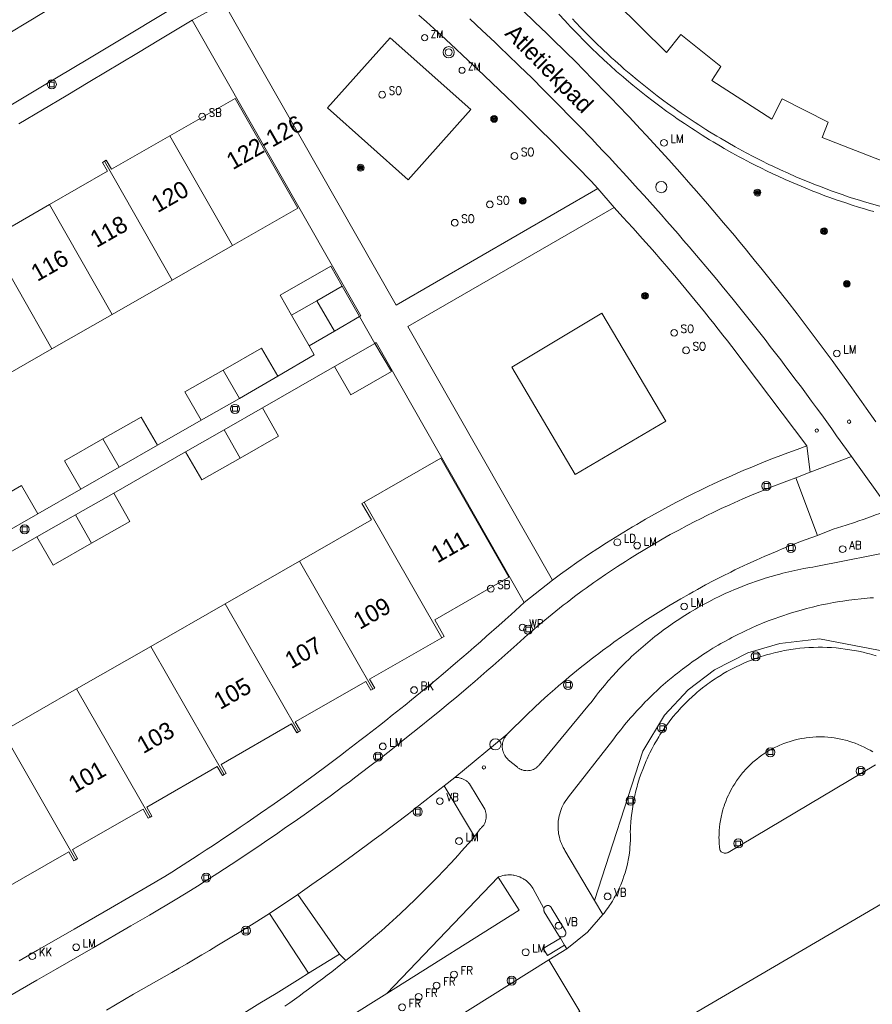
# Model space of a CAD drawing. Header units: metres. Extents: x 138165 to 154469, y 480134 to 494189.
# Tile 773 of 1056: x 145819 to 145882, y 488426 to 488498. Entities that reach past the tile are written whole.
import ezdxf

# ---------------------------------------------------------------- set-up
doc = ezdxf.new("R2010")
doc.units = ezdxf.units.M
doc.header["$LTSCALE"] = 0.001
doc.header["$MEASUREMENT"] = 0
for name, color, linetype, lineweight in [('Level 5', 7, 'Continuous', 0), ('TOP-L-terrein schutting raster hek leuning', 7, 'Continuous', 0), ('TOP-L-topo objecten punt', 7, 'Continuous', 0), ('TOP-L-topo objecten vlak', 7, 'Continuous', 0), ('TOP-T-topo huisnummering naamgeving', 7, 'Continuous', 0)]:
    doc.layers.add(name, color=color, linetype=linetype, lineweight=lineweight)
doc.styles.add('Style-INTL_ISO', font='INTL_ISO.shx')
doc.styles.add('Style-STANDARD', font='STANDARD.shx')

# ---------------------------------------------------------------- blocks, each defined once
blk = doc.blocks.new('24')
at = {"layer": 'TOP-L-topo objecten punt', "color": 7, "linetype": 'Continuous', "lineweight": 0}
for radius in [0.025, 0.0182, 0.0115, 0.005]:
    blk.add_circle((0, 0), radius, dxfattribs=at)
blk = doc.blocks.new('306')
at = {"layer": 'TOP-L-topo objecten punt', "color": 7, "linetype": 'Continuous', "lineweight": 0}
blk.add_circle((0, 0), 0.025, dxfattribs=at)
at = {"layer": 'TOP-L-topo objecten punt', "color": 7, "linetype": 'Continuous', "lineweight": 0, "style": 'Style-STANDARD'}
blk.add_text('FR', height=0.06, dxfattribs=at).set_placement((0.0483, 0))
blk = doc.blocks.new('129')
at = {"layer": 'TOP-L-topo objecten punt', "color": 7, "linetype": 'Continuous', "lineweight": 0}
blk.add_circle((0, 0), 0.025, dxfattribs=at)
at = {"layer": 'TOP-L-topo objecten punt', "color": 7, "linetype": 'Continuous', "lineweight": 0, "style": 'Style-STANDARD'}
blk.add_text('SO', height=0.06, dxfattribs=at).set_placement((0.0483, 0))
blk = doc.blocks.new('304')
at = {"layer": 'TOP-L-topo objecten punt', "color": 7, "linetype": 'Continuous', "lineweight": 0}
blk.add_circle((0, 0), 0.0225, dxfattribs=at)
at = {"layer": 'TOP-L-topo objecten punt', "color": 7, "linetype": 'Continuous', "lineweight": 0, "style": 'Style-STANDARD'}
blk.add_text('ZM', height=0.054, dxfattribs=at).set_placement((0.0435, 0))
blk = doc.blocks.new('39')
at = {"layer": 'TOP-L-topo objecten punt', "color": 7, "linetype": 'Continuous', "lineweight": 0}
for p, q in [((0.0175, 0.0175), (-0.0175, 0.0175)), ((-0.0175, 0.0175), (-0.0175, -0.0175)), ((0.0175, 0.0175), (0.0175, -0.0175)), ((0.0175, -0.0175), (-0.0175, -0.0175))]:
    blk.add_line(p, q, dxfattribs=at)
blk.add_circle((0, 0), 0.0332, dxfattribs=at)
blk = doc.blocks.new('*U13')
at = {"layer": 'Level 5', "color": 7, "linetype": 'Continuous', "lineweight": 0}
blk.add_circle((0, 0), 0.0415, dxfattribs=at)
blk = doc.blocks.new('150')
at = {"layer": 'Level 5', "color": 7, "linetype": 'Continuous', "lineweight": 0}
blk.add_blockref('*U13', (0, 0), dxfattribs=at)
blk = doc.blocks.new('121')
at = {"layer": 'TOP-L-topo objecten punt', "color": 7, "linetype": 'Continuous', "lineweight": 0}
blk.add_circle((0, 0), 0.025, dxfattribs=at)
at = {"layer": 'TOP-L-topo objecten punt', "color": 7, "linetype": 'Continuous', "lineweight": 0, "style": 'Style-STANDARD'}
blk.add_text('LD', height=0.06, dxfattribs=at).set_placement((0.0483, 0))
blk = doc.blocks.new('72')
at = {"layer": 'TOP-L-topo objecten punt', "color": 7, "linetype": 'Continuous', "lineweight": 0}
blk.add_circle((0, 0), 0.025, dxfattribs=at)
at = {"layer": 'TOP-L-topo objecten punt', "color": 7, "linetype": 'Continuous', "lineweight": 0, "style": 'Style-STANDARD'}
blk.add_text('BK', height=0.06, dxfattribs=at).set_placement((0.0483, 0))
blk = doc.blocks.new('73')
at = {"layer": 'TOP-L-topo objecten punt', "color": 7, "linetype": 'Continuous', "lineweight": 0}
blk.add_circle((0, 0), 0.025, dxfattribs=at)
at = {"layer": 'TOP-L-topo objecten punt', "color": 7, "linetype": 'Continuous', "lineweight": 0, "style": 'Style-STANDARD'}
blk.add_text('WP', height=0.06, dxfattribs=at).set_placement((0.0483, 0))
blk = doc.blocks.new('10')
at = {"layer": 'TOP-L-topo objecten punt', "linetype": 'Continuous', "lineweight": 0}
blk.add_circle((0, 0), 0.0125, dxfattribs=at)
blk = doc.blocks.new('16')
at = {"layer": 'TOP-L-topo objecten punt', "color": 7, "linetype": 'Continuous', "lineweight": 0}
blk.add_circle((0, 0), 0.025, dxfattribs=at)
at = {"layer": 'TOP-L-topo objecten punt', "color": 7, "linetype": 'Continuous', "lineweight": 0, "style": 'Style-STANDARD'}
blk.add_text('LM', height=0.06, dxfattribs=at).set_placement((0.0483, 0))
blk = doc.blocks.new('15')
at = {"layer": 'TOP-L-topo objecten punt', "color": 7, "linetype": 'Continuous', "lineweight": 0}
blk.add_circle((0, 0), 0.025, dxfattribs=at)
at = {"layer": 'TOP-L-topo objecten punt', "color": 7, "linetype": 'Continuous', "lineweight": 0, "style": 'Style-STANDARD'}
blk.add_text('VL', height=0.06, dxfattribs=at).set_placement((0.0483, 0))
blk = doc.blocks.new('119')
at = {"layer": 'TOP-L-topo objecten punt', "color": 7, "linetype": 'Continuous', "lineweight": 0}
blk.add_circle((0, 0), 0.025, dxfattribs=at)
at = {"layer": 'TOP-L-topo objecten punt', "color": 7, "linetype": 'Continuous', "lineweight": 0, "style": 'Style-STANDARD'}
blk.add_text('KK', height=0.06, dxfattribs=at).set_placement((0.0483, 0))
blk = doc.blocks.new('175')
at = {"layer": 'TOP-L-topo objecten punt', "color": 7, "linetype": 'Continuous', "lineweight": 0}
blk.add_circle((0, 0), 0.025, dxfattribs=at)
at = {"layer": 'TOP-L-topo objecten punt', "color": 7, "linetype": 'Continuous', "lineweight": 0, "style": 'Style-STANDARD'}
blk.add_text('SB', height=0.06, dxfattribs=at).set_placement((0.0483, 0))
blk = doc.blocks.new('11')
at = {"layer": 'TOP-L-topo objecten punt', "color": 7, "linetype": 'Continuous', "lineweight": 0}
blk.add_circle((0, 0), 0.025, dxfattribs=at)
at = {"layer": 'TOP-L-topo objecten punt', "color": 7, "linetype": 'Continuous', "lineweight": 0, "style": 'Style-STANDARD'}
blk.add_text('AB', height=0.06, dxfattribs=at).set_placement((0.0483, 0))
blk = doc.blocks.new('14')
at = {"layer": 'TOP-L-topo objecten punt', "color": 7, "linetype": 'Continuous', "lineweight": 0}
blk.add_circle((0, 0), 0.025, dxfattribs=at)
at = {"layer": 'TOP-L-topo objecten punt', "color": 7, "linetype": 'Continuous', "lineweight": 0, "style": 'Style-STANDARD'}
blk.add_text('VB', height=0.06, dxfattribs=at).set_placement((0.0483, 0))
blk = doc.blocks.new('27')
at = {"layer": 'TOP-L-topo objecten punt', "color": 7, "linetype": 'Continuous', "lineweight": 0}
for radius in [0.0415, 0.025]:
    blk.add_circle((0, 0), radius, dxfattribs=at)

msp = doc.modelspace()

# ---------------------------------------------------------------- linework, layer by layer
at = {"layer": 'TOP-L-terrein schutting raster hek leuning', "flags": 128}
msp.add_lwpolyline([(145861.495, 488433.142), (145865.03, 488444.133), (145866.626, 488446.787), (145868.369, 488448.656), (145870.305, 488450.123), (145872.77, 488451.366), (145875.134, 488452.058), (145878.031, 488452.407), (145889.912, 488450.113)], dxfattribs=at)
at = {"layer": 'TOP-L-topo objecten vlak', "flags": 128}
for points in [[(145857.23, 488506.296), (145860.173, 488501.921), (145861.466, 488502.996), (145863.88, 488500.094), (145863.026, 488499.221), (145866.781, 488495.537), (145867.832, 488496.852), (145870.782, 488494.496), (145870.121, 488493.469), (145874.543, 488490.618), (145875.307, 488492.118), (145878.673, 488490.407), (145878.232, 488489.268), (145883.14, 488487.368)], [(145816.063, 488495.561), (145822.116, 488499.191)], [(145834.194, 488499.183), (145831.882, 488497.904)], [(145861.736, 488485.538), (145846.877, 488476.957), (145834.194, 488499.183)], [(145830.835, 488499.038), (145827.511, 488497.038), (145824.183, 488495.045), (145820.851, 488493.058), (145817.515, 488491.079)], [(145882.182, 488468.356), (145881.481, 488469.366), (145881.128, 488469.869), (145880.773, 488470.371), (145880.416, 488470.872), (145880.058, 488471.372), (145879.338, 488472.368), (145878.975, 488472.864), (145878.61, 488473.359), (145878.244, 488473.853), (145877.507, 488474.837), (145876.764, 488475.816), (145876.39, 488476.304), (145875.637, 488477.276), (145874.878, 488478.243), (145874.112, 488479.205), (145873.727, 488479.684), (145873.341, 488480.162), (145872.952, 488480.639), (145872.563, 488481.114), (145872.171, 488481.588), (145871.778, 488482.061), (145870.988, 488483.003), (145870.591, 488483.472), (145870.192, 488483.939), (145869.791, 488484.406), (145868.986, 488485.335), (145868.581, 488485.797), (145867.766, 488486.718), (145866.946, 488487.634), (145866.12, 488488.544), (145865.287, 488489.449), (145864.869, 488489.899), (145864.028, 488490.796), (145863.181, 488491.687), (145862.755, 488492.131), (145862.328, 488492.573), (145861.47, 488493.453), (145860.606, 488494.327), (145860.171, 488494.763), (145859.299, 488495.629), (145858.42, 488496.489), (145857.979, 488496.917), (145857.093, 488497.769), (145856.2, 488498.615)], [(145819.106, 488490.285), (145822.591, 488492.35), (145824.332, 488493.386), (145827.81, 488495.462), (145829.548, 488496.503), (145831.882, 488497.904)], [(145831.882, 488497.904), (145844.291, 488476.163), (145844.198, 488476.109)], [(145848.563, 488498.282), (145849.107, 488497.789), (145850.19, 488496.8), (145851.267, 488495.805), (145851.804, 488495.306), (145852.873, 488494.302), (145853.937, 488493.292), (145854.995, 488492.277), (145855.522, 488491.767), (145856.572, 488490.743), (145857.616, 488489.713), (145858.136, 488489.196), (145858.654, 488488.678), (145859.171, 488488.158), (145859.687, 488487.637), (145860.202, 488487.114), (145861.226, 488486.065), (145861.736, 488485.538)], [(145880.394, 488465.801), (145880.033, 488466.317), (145879.306, 488467.345), (145878.94, 488467.857), (145878.203, 488468.878), (145877.832, 488469.387), (145877.459, 488469.894), (145876.709, 488470.906), (145876.332, 488471.41), (145875.572, 488472.414), (145875.19, 488472.914), (145874.421, 488473.911), (145874.034, 488474.408), (145873.256, 488475.398), (145872.864, 488475.891), (145872.076, 488476.873), (145871.68, 488477.362), (145870.883, 488478.337), (145870.482, 488478.822), (145869.675, 488479.789), (145869.27, 488480.271), (145868.454, 488481.23), (145868.044, 488481.708), (145867.632, 488482.184), (145867.219, 488482.659), (145866.804, 488483.133), (145866.388, 488483.605), (145865.97, 488484.076), (145865.131, 488485.015), (145864.709, 488485.482), (145864.285, 488485.948), (145863.86, 488486.412), (145863.005, 488487.337), (145862.576, 488487.797), (145862.145, 488488.256), (145861.712, 488488.714), (145861.279, 488489.17), (145860.407, 488490.078), (145859.529, 488490.981), (145859.088, 488491.43), (145858.201, 488492.325), (145857.756, 488492.77), (145856.861, 488493.656), (145855.961, 488494.536), (145855.055, 488495.41), (145854.599, 488495.845), (145854.143, 488496.279), (145853.226, 488497.142), (145852.303, 488497.999)], [(145882.035, 488483.824), (145881.732, 488483.911), (145881.429, 488484.001), (145880.828, 488484.185), (145880.528, 488484.28), (145879.9, 488484.485), (145879.333, 488484.68), (145878.74, 488484.891), (145878.444, 488484.999), (145877.854, 488485.222), (145877.561, 488485.337), (145876.976, 488485.57), (145876.394, 488485.811), (145875.816, 488486.061), (145875.527, 488486.188), (145874.955, 488486.448), (145874.669, 488486.581), (145874.1, 488486.852), (145873.817, 488486.99), (145873.253, 488487.272), (145872.973, 488487.416), (145872.416, 488487.708), (145872.138, 488487.857), (145871.586, 488488.16), (145871.038, 488488.471), (145870.766, 488488.629), (145870.223, 488488.949), (145869.954, 488489.113), (145869.418, 488489.444), (145868.887, 488489.782), (145868.623, 488489.954), (145868.099, 488490.302), (145867.579, 488490.656), (145867.32, 488490.836), (145866.806, 488491.202), (145866.297, 488491.573), (145865.793, 488491.952), (145865.295, 488492.336), (145864.801, 488492.727), (145864.312, 488493.124), (145863.829, 488493.527), (145863.588, 488493.731), (145863.35, 488493.936), (145863.112, 488494.144), (145862.642, 488494.562), (145862.409, 488494.773), (145862.176, 488494.987), (145861.717, 488495.417), (145861.263, 488495.854), (145860.815, 488496.296), (145860.592, 488496.519), (145860.371, 488496.744), (145860.152, 488496.97), (145859.719, 488497.426), (145859.503, 488497.657), (145859.29, 488497.888), (145858.868, 488498.356)], [(145859.87, 488497.997), (145860.083, 488497.769), (145860.512, 488497.317), (145860.948, 488496.871), (145861.168, 488496.65), (145861.612, 488496.212), (145862.061, 488495.78), (145862.516, 488495.354), (145862.746, 488495.143), (145862.977, 488494.934), (145863.442, 488494.519), (145863.677, 488494.314), (145863.913, 488494.111), (145864.151, 488493.909), (145864.63, 488493.51), (145864.871, 488493.313), (145865.114, 488493.117), (145865.603, 488492.73), (145865.849, 488492.539), (145866.096, 488492.35), (145866.595, 488491.975), (145866.846, 488491.791), (145867.352, 488491.426), (145867.607, 488491.246), (145867.863, 488491.068), (145868.378, 488490.717), (145868.897, 488490.372), (145869.158, 488490.202), (145869.684, 488489.868), (145869.949, 488489.703), (145870.481, 488489.378), (145870.749, 488489.219), (145871.288, 488488.904), (145871.83, 488488.597), (145872.103, 488488.446), (145872.651, 488488.149), (145873.203, 488487.86), (145873.759, 488487.577), (145874.318, 488487.302), (145874.599, 488487.167), (145875.164, 488486.902), (145875.731, 488486.645), (145876.302, 488486.395), (145876.589, 488486.272), (145877.165, 488486.033), (145877.744, 488485.802), (145878.034, 488485.689), (145878.618, 488485.468), (145878.91, 488485.361), (145879.498, 488485.152), (145879.792, 488485.05), (145880.087, 488484.95), (145880.383, 488484.852), (145880.977, 488484.662), (145881.275, 488484.57), (145881.872, 488484.391), (145882.472, 488484.22)], [(145846.438, 488496.619), (145841.833, 488491.454), (145847.766, 488486.165), (145852.371, 488491.33), (145846.438, 488496.619)], [(145834.829, 488481.323), (145839.647, 488484.075), (145835.035, 488492.151), (145830.216, 488489.398)], [(145830.216, 488489.398), (145825.924, 488486.946), (145825.547, 488487.607), (145825.409, 488487.528)], [(145830.216, 488489.398), (145834.829, 488481.323)], [(145825.409, 488487.528), (145825.275, 488487.451), (145825.651, 488486.79), (145821.36, 488484.338)], [(145825.409, 488487.528), (145830.402, 488478.792)], [(145861.736, 488485.538), (145862.936, 488484.122)], [(145821.36, 488484.338), (145817.068, 488481.885), (145816.69, 488482.546), (145816.553, 488482.468)], [(145825.974, 488476.263), (145821.36, 488484.338)], [(145858.39, 488456.725), (145847.744, 488475.372), (145862.936, 488484.122)], [(145862.936, 488484.122), (145863.574, 488483.43), (145863.939, 488483.03), (145864.303, 488482.628), (145865.026, 488481.821), (145865.743, 488481.008), (145866.454, 488480.191), (145866.807, 488479.78), (145867.509, 488478.954), (145867.858, 488478.539), (145868.551, 488477.706), (145869.238, 488476.867), (145869.579, 488476.446), (145869.918, 488476.024), (145870.256, 488475.6), (145870.592, 488475.175), (145870.927, 488474.749), (145871.26, 488474.322), (145871.592, 488473.893), (145877.112, 488466.586)], [(145821.545, 488473.734), (145816.553, 488482.468)], [(145830.402, 488478.792), (145834.829, 488481.323)], [(145842.921, 488478.343), (145842.079, 488479.815), (145838.346, 488477.682), (145839.188, 488476.209)], [(145825.974, 488476.263), (145830.402, 488478.792)], [(145841.053, 488477.275), (145842.921, 488478.343)], [(145844.198, 488476.109), (145842.921, 488478.343)], [(145839.188, 488476.209), (145841.053, 488477.275)], [(145841.053, 488477.275), (145842.338, 488475.028)], [(145821.545, 488473.734), (145825.974, 488476.263)], [(145839.188, 488476.209), (145840.48, 488473.948)], [(145844.198, 488476.109), (145842.338, 488475.028)], [(145845.318, 488474.118), (145844.198, 488476.109)], [(145866.737, 488468.419), (145862.017, 488476.354), (145855.389, 488472.389), (145860.072, 488464.49), (145866.737, 488468.419)], [(145842.338, 488475.028), (145840.48, 488473.948)], [(145838.186, 488471.712), (145836.981, 488473.788), (145834.161, 488472.174)], [(145840.48, 488473.948), (145840.862, 488473.293), (145838.186, 488471.712)], [(145842.359, 488472.426), (145843.553, 488470.344), (145846.537, 488472.055), (145845.318, 488474.118)], [(145842.359, 488472.426), (145845.318, 488474.118)], [(145845.318, 488474.118), (145845.415, 488474.191), (145856.307, 488455.071)], [(145817.118, 488471.204), (145821.545, 488473.734)], [(145837.049, 488469.387), (145842.359, 488472.426)], [(145834.161, 488472.174), (145831.34, 488470.559), (145832.532, 488468.476)], [(145834.161, 488472.174), (145835.354, 488470.091)], [(145838.186, 488471.712), (145835.354, 488470.091)], [(145835.354, 488470.091), (145832.532, 488468.476)], [(145829.328, 488466.637), (145828.129, 488468.716), (145825.306, 488467.107)], [(145834.224, 488467.78), (145837.049, 488469.387)], [(145835.411, 488465.694), (145838.236, 488467.301), (145837.049, 488469.387)], [(145832.532, 488468.476), (145829.328, 488466.637)], [(145831.389, 488466.166), (145834.224, 488467.78)], [(145834.224, 488467.78), (145835.411, 488465.694)], [(145825.306, 488467.107), (145822.483, 488465.498), (145823.672, 488463.413)], [(145825.306, 488467.107), (145826.495, 488465.022)], [(145829.328, 488466.637), (145826.495, 488465.022)], [(145877.112, 488466.586), (145876.408, 488466.339), (145875.706, 488466.084), (145875.008, 488465.822), (145874.66, 488465.688), (145873.965, 488465.415), (145873.274, 488465.134), (145872.929, 488464.991), (145872.585, 488464.846), (145872.242, 488464.699), (145871.559, 488464.4), (145870.878, 488464.093), (145870.201, 488463.779), (145869.864, 488463.62), (145869.192, 488463.295), (145868.858, 488463.13), (145868.524, 488462.963), (145868.191, 488462.794), (145867.859, 488462.624), (145867.528, 488462.452), (145867.198, 488462.278), (145866.869, 488462.102), (145866.213, 488461.746), (145865.887, 488461.565), (145865.237, 488461.197), (145864.914, 488461.011), (145864.592, 488460.823), (145864.27, 488460.634), (145863.95, 488460.442), (145863.631, 488460.249), (145863.313, 488460.054), (145862.995, 488459.858), (145862.679, 488459.66), (145862.364, 488459.46), (145861.737, 488459.055), (145861.115, 488458.643), (145860.805, 488458.435), (145860.497, 488458.225), (145860.189, 488458.014), (145859.578, 488457.586), (145858.972, 488457.151), (145858.39, 488456.725)], [(145877.112, 488466.586), (145877.353, 488464.66)], [(145826.094, 488463.127), (145831.389, 488466.166)], [(145831.389, 488466.166), (145832.586, 488464.086), (145835.411, 488465.694)], [(145850.255, 488452.484), (145850.42, 488452.578), (145849.724, 488453.793), (145855.189, 488456.927), (145850.164, 488465.689), (145844.534, 488462.461)], [(145877.353, 488464.66), (145880.394, 488465.801)], [(145880.394, 488465.801), (145883.196, 488461.906)], [(145826.495, 488465.022), (145823.672, 488463.413)], [(145877.353, 488464.66), (145876.305, 488464.232)], [(145820.508, 488461.587), (145819.318, 488463.672), (145816.493, 488462.069)], [(145876.305, 488464.232), (145875.647, 488463.994), (145875.319, 488463.873), (145874.664, 488463.624), (145874.013, 488463.368), (145873.689, 488463.237), (145873.042, 488462.97), (145872.398, 488462.695), (145871.758, 488462.413), (145871.439, 488462.269), (145870.803, 488461.976), (145870.171, 488461.676), (145869.856, 488461.523), (145869.23, 488461.212), (145868.917, 488461.053), (145868.296, 488460.732), (145867.678, 488460.403), (145867.064, 488460.067), (145866.454, 488459.724), (145865.848, 488459.374), (145865.547, 488459.197), (145864.947, 488458.837), (145864.648, 488458.654), (145864.054, 488458.283), (145863.759, 488458.096), (145863.172, 488457.715), (145862.589, 488457.328), (145862.299, 488457.132), (145861.723, 488456.735), (145861.436, 488456.534), (145860.867, 488456.127), (145860.584, 488455.921), (145860.022, 488455.504), (145859.465, 488455.081), (145859.188, 488454.867), (145858.912, 488454.651), (145858.364, 488454.216), (145857.822, 488453.774), (145857.284, 488453.326), (145857.017, 488453.099), (145856.568, 488452.712), (145855.771, 488451.991), (145854.89, 488451.204), (145854.004, 488450.424), (145853.559, 488450.036), (145852.665, 488449.265), (145852.216, 488448.881), (145851.314, 488448.119), (145850.861, 488447.74), (145849.952, 488446.987), (145849.495, 488446.613), (145848.578, 488445.869), (145847.656, 488445.132), (145846.729, 488444.401), (145845.797, 488443.676), (145844.86, 488442.957), (145843.918, 488442.245), (145843.445, 488441.891), (145842.971, 488441.539), (145842.02, 488440.84), (145841.064, 488440.147), (145840.103, 488439.46), (145839.621, 488439.12), (145838.654, 488438.443), (145838.168, 488438.107), (145837.194, 488437.44), (145836.705, 488437.109), (145836.215, 488436.78), (145835.231, 488436.127), (145834.738, 488435.802), (145833.748, 488435.159), (145832.754, 488434.522), (145832.255, 488434.206), (145831.755, 488433.892), (145830.752, 488433.269), (145828.726, 488432.086), (145827.346, 488431.283), (145824.583, 488429.682), (145821.815, 488428.089), (145820.43, 488427.294), (145817.657, 488425.711)], [(145877.89, 488460.005), (145876.305, 488464.232)], [(145823.672, 488463.413), (145820.508, 488461.587)], [(145823.272, 488461.518), (145826.094, 488463.127)], [(145824.459, 488459.433), (145827.283, 488461.042), (145826.094, 488463.127)], [(145844.534, 488462.461), (145844.37, 488462.367), (145845.066, 488461.152), (145839.766, 488458.113)], [(145850.255, 488452.484), (145844.534, 488462.461)], [(145820.508, 488461.587), (145817.675, 488459.981)], [(145820.436, 488459.901), (145823.272, 488461.518)], [(145824.459, 488459.433), (145823.272, 488461.518)], [(145877.89, 488460.005), (145879.05, 488460.466), (145879.68, 488460.661), (145879.995, 488460.761), (145880.621, 488460.968), (145880.934, 488461.074), (145881.245, 488461.182), (145881.867, 488461.403), (145882.177, 488461.517), (145882.486, 488461.632), (145883.196, 488461.906)], [(145815.162, 488456.887), (145820.436, 488459.901)], [(145820.436, 488459.901), (145821.636, 488457.823), (145824.459, 488459.433)], [(145855.053, 488445.379), (145855.293, 488445.624), (145855.537, 488445.87), (145856.03, 488446.357), (145856.278, 488446.599), (145856.527, 488446.839), (145857.031, 488447.315), (145857.539, 488447.785), (145858.054, 488448.249), (145858.573, 488448.707), (145858.835, 488448.934), (145859.362, 488449.383), (145859.628, 488449.605), (145860.163, 488450.045), (145860.432, 488450.262), (145860.975, 488450.693), (145861.248, 488450.906), (145861.522, 488451.117), (145861.798, 488451.327), (145862.075, 488451.535), (145862.632, 488451.946), (145862.912, 488452.15), (145863.476, 488452.551), (145863.76, 488452.75), (145864.331, 488453.142), (145864.907, 488453.527), (145865.196, 488453.717), (145865.778, 488454.092), (145866.365, 488454.461), (145866.956, 488454.822), (145867.253, 488455.001), (145867.849, 488455.352), (145868.45, 488455.697), (145868.752, 488455.866), (145869.055, 488456.034), (145869.664, 488456.365), (145870.276, 488456.688), (145870.892, 488457.005), (145871.512, 488457.314), (145871.823, 488457.466), (145872.135, 488457.616), (145872.762, 488457.911), (145873.392, 488458.198), (145874.026, 488458.479), (145874.344, 488458.616), (145874.982, 488458.885), (145875.302, 488459.017), (145875.623, 488459.147), (145876.267, 488459.402), (145876.914, 488459.649), (145877.564, 488459.888), (145877.89, 488460.005)], [(145883.975, 488458.945), (145877.78, 488457.718), (145877.557, 488457.683), (145877.335, 488457.646), (145876.892, 488457.565), (145876.67, 488457.522), (145876.229, 488457.43), (145876.009, 488457.381), (145875.79, 488457.33), (145875.352, 488457.222), (145875.134, 488457.166), (145874.916, 488457.107), (145874.483, 488456.984), (145874.052, 488456.853), (145873.837, 488456.785), (145873.409, 488456.642), (145872.984, 488456.493), (145872.773, 488456.415), (145872.352, 488456.254), (145871.934, 488456.085), (145871.726, 488455.998), (145871.519, 488455.909), (145871.107, 488455.726), (145870.698, 488455.535), (145870.293, 488455.338), (145869.892, 488455.133), (145869.494, 488454.921), (145869.1, 488454.701), (145868.905, 488454.589), (145868.517, 488454.36), (145868.133, 488454.124), (145867.943, 488454.003), (145867.754, 488453.88), (145867.379, 488453.631), (145867.193, 488453.503), (145866.824, 488453.244), (145866.642, 488453.111), (145866.281, 488452.842), (145866.102, 488452.705), (145865.924, 488452.566), (145865.572, 488452.284), (145865.226, 488451.996), (145865.055, 488451.849), (145864.716, 488451.552), (145864.383, 488451.249), (145864.218, 488451.095), (145864.055, 488450.94), (145863.732, 488450.625), (145863.573, 488450.465), (145863.259, 488450.141), (145863.105, 488449.978), (145862.799, 488449.646), (145862.5, 488449.309), (145862.207, 488448.967), (145862.063, 488448.794), (145861.779, 488448.444), (145861.639, 488448.267), (145861.501, 488448.089), (145861.23, 488447.729), (145861.127, 488447.589), (145857.404, 488443.112), (145857.373, 488443.076), (145857.34, 488443.041), (145857.27, 488442.976), (145857.233, 488442.946), (145857.155, 488442.89), (145857.115, 488442.864), (145857.073, 488442.84), (145856.987, 488442.798), (145856.898, 488442.763), (145856.852, 488442.748), (145856.76, 488442.725), (145856.713, 488442.716), (145856.618, 488442.704), (145856.522, 488442.7), (145856.426, 488442.704), (145856.331, 488442.717), (145856.284, 488442.726), (145856.238, 488442.737), (145856.146, 488442.764), (145856.101, 488442.781), (145856.014, 488442.82), (145855.93, 488442.866), (145855.851, 488442.919), (145855.809, 488442.951), (145855.133, 488443.513), (145855.096, 488443.547), (145855.025, 488443.62), (145854.96, 488443.698), (145854.93, 488443.739), (145854.875, 488443.825), (145854.826, 488443.914), (145854.785, 488444.008), (145854.752, 488444.104), (145854.738, 488444.152), (145854.715, 488444.252), (145854.707, 488444.302), (145854.697, 488444.403), (145854.694, 488444.505), (145854.7, 488444.607), (145854.706, 488444.657), (145854.723, 488444.757), (145854.735, 488444.807), (145854.764, 488444.904), (145854.801, 488444.999), (145854.822, 488445.046), (145854.845, 488445.091), (145854.896, 488445.179), (145854.954, 488445.263), (145855.019, 488445.342), (145855.053, 488445.379)], [(145839.766, 488458.113), (145834.3, 488454.979)], [(145839.766, 488458.113), (145845.168, 488448.692)], [(145856.307, 488455.071), (145858.39, 488456.725)], [(145856.307, 488455.071), (145855.346, 488454.196), (145854.898, 488453.792), (145854.448, 488453.389), (145853.544, 488452.588), (145853.09, 488452.19), (145852.635, 488451.793), (145852.178, 488451.398), (145851.262, 488450.612), (145850.34, 488449.833), (145849.877, 488449.445), (145848.947, 488448.675), (145848.012, 488447.91), (145847.543, 488447.53), (145846.6, 488446.775), (145846.127, 488446.4), (145845.653, 488446.027), (145844.701, 488445.284), (145844.223, 488444.915), (145843.263, 488444.182), (145842.781, 488443.818), (145841.814, 488443.095), (145840.843, 488442.378), (145839.866, 488441.667), (145838.885, 488440.963), (145838.393, 488440.614), (145837.9, 488440.266), (145836.909, 488439.575), (145836.412, 488439.232), (145835.914, 488438.891), (145835.415, 488438.551), (145834.915, 488438.213), (145834.414, 488437.876), (145833.408, 488437.209), (145832.903, 488436.877), (145832.397, 488436.547), (145831.89, 488436.219), (145830.873, 488435.568), (145830.363, 488435.245), (145829.852, 488434.924), (145828.552, 488434.163), (145825.869, 488432.598), (145823.181, 488431.041), (145820.489, 488429.49), (145819.142, 488428.717)], [(145834.3, 488454.979), (145828.835, 488451.845)], [(145834.3, 488454.979), (145839.702, 488445.558)], [(145861.495, 488433.142), (145859.307, 488436.83), (145859.265, 488436.901), (145859.185, 488437.045), (145859.147, 488437.119), (145859.078, 488437.269), (145859.046, 488437.345), (145858.988, 488437.5), (145858.962, 488437.578), (145858.938, 488437.657), (145858.895, 488437.816), (145858.86, 488437.978), (145858.845, 488438.059), (145858.822, 488438.222), (145858.814, 488438.304), (145858.802, 488438.469), (145858.799, 488438.634), (145858.8, 488438.717), (145858.804, 488438.799), (145858.816, 488438.964), (145858.837, 488439.127), (145858.85, 488439.209), (145858.865, 488439.29), (145858.902, 488439.451), (145858.923, 488439.531), (145858.971, 488439.689), (145859.026, 488439.844), (145859.089, 488439.997), (145859.16, 488440.146), (145859.237, 488440.292), (145859.322, 488440.434), (145859.366, 488440.503), (145859.461, 488440.638), (145859.562, 488440.769), (145862.832, 488444.955), (145863.136, 488445.36), (145863.416, 488445.718), (145863.558, 488445.895), (145863.702, 488446.071), (145863.995, 488446.42), (145864.143, 488446.592), (145864.293, 488446.763), (145864.444, 488446.932), (145864.597, 488447.1), (145864.908, 488447.433), (145865.065, 488447.597), (145865.224, 488447.76), (145865.384, 488447.921), (145865.546, 488448.081), (145865.873, 488448.396), (145866.039, 488448.552), (145866.374, 488448.859), (145866.715, 488449.16), (145866.888, 488449.308), (145867.237, 488449.599), (145867.413, 488449.743), (145867.59, 488449.885), (145867.949, 488450.164), (145868.13, 488450.302), (145868.497, 488450.571), (145868.681, 488450.704), (145869.054, 488450.964), (145869.432, 488451.217), (145869.814, 488451.464), (145870.2, 488451.704), (145870.591, 488451.937), (145870.787, 488452.051), (145870.985, 488452.163), (145871.383, 488452.382), (145871.584, 488452.489), (145871.988, 488452.698), (145872.396, 488452.899), (145872.601, 488452.997), (145873.014, 488453.188), (145873.43, 488453.371), (145873.639, 488453.46), (145873.849, 488453.547), (145874.271, 488453.716), (145874.696, 488453.877), (145875.124, 488454.03), (145875.339, 488454.104), (145875.771, 488454.247), (145875.988, 488454.315), (145876.423, 488454.446), (145876.861, 488454.569), (145877.081, 488454.628), (145877.522, 488454.739), (145877.964, 488454.843), (145878.186, 488454.892), (145878.632, 488454.984), (145879.078, 488455.068), (145879.527, 488455.145), (145879.751, 488455.18), (145880.201, 488455.244), (145880.427, 488455.274), (145880.652, 488455.301), (145881.105, 488455.35), (145881.331, 488455.371), (145881.784, 488455.408), (145882.011, 488455.423)], [(145845.168, 488448.692), (145845.304, 488448.769), (145844.926, 488449.428), (145850.255, 488452.484)], [(145889.912, 488450.113), (145878.031, 488452.407), (145875.134, 488452.058), (145872.77, 488451.366), (145870.305, 488450.123), (145868.369, 488448.656), (145866.626, 488446.787), (145865.03, 488444.133), (145861.495, 488433.142)], [(145828.835, 488451.845), (145823.37, 488448.712)], [(145834.237, 488442.424), (145828.835, 488451.845)], [(145862.099, 488432.125), (145862.183, 488432.23), (145862.347, 488432.444), (145862.504, 488432.663), (145862.58, 488432.774), (145862.654, 488432.886), (145862.798, 488433.114), (145862.935, 488433.346), (145863.001, 488433.463), (145863.128, 488433.701), (145863.247, 488433.943), (145863.304, 488434.065), (145863.413, 488434.311), (145863.514, 488434.561), (145863.562, 488434.687), (145863.652, 488434.941), (145863.734, 488435.197), (145863.809, 488435.456), (145863.876, 488435.717), (145863.935, 488435.98), (145863.962, 488436.112), (145864.009, 488436.377), (145864.049, 488436.643), (145864.08, 488436.911), (145864.093, 488437.045), (145864.113, 488437.313), (145864.125, 488437.582), (145864.128, 488437.852), (145864.127, 488437.986), (145864.12, 488438.232), (145864.126, 488438.404), (145864.134, 488438.571), (145864.155, 488438.904), (145864.185, 488439.237), (145864.203, 488439.403), (145864.244, 488439.734), (145864.294, 488440.064), (145864.351, 488440.393), (145864.383, 488440.557), (145864.452, 488440.884), (145864.529, 488441.209), (145864.614, 488441.532), (145864.659, 488441.693), (145864.755, 488442.013), (145864.806, 488442.172), (145864.914, 488442.488), (145865.029, 488442.802), (145865.152, 488443.112), (145865.282, 488443.42), (145865.35, 488443.572), (145865.491, 488443.875), (145865.564, 488444.025), (145865.716, 488444.323), (145865.875, 488444.617), (145865.957, 488444.762), (145866.041, 488444.906), (145866.214, 488445.192), (145866.303, 488445.334), (145866.486, 488445.613), (145866.58, 488445.751), (145866.773, 488446.024), (145866.972, 488446.292), (145867.178, 488446.555), (145867.283, 488446.685), (145867.498, 488446.94), (145867.608, 488447.066), (145867.832, 488447.314), (145868.062, 488447.556), (145868.18, 488447.675), (145868.418, 488447.909), (145868.662, 488448.137), (145868.912, 488448.359), (145869.038, 488448.468), (145869.166, 488448.575), (145869.426, 488448.785), (145869.691, 488448.988), (145869.825, 488449.088), (145869.96, 488449.186), (145870.097, 488449.282), (145870.373, 488449.469), (145870.513, 488449.561), (145870.796, 488449.738), (145870.939, 488449.824), (145871.229, 488449.991), (145871.375, 488450.072), (145871.67, 488450.229), (145871.968, 488450.378), (145872.119, 488450.45), (145872.423, 488450.589), (145872.576, 488450.656), (145872.885, 488450.783), (145873.04, 488450.844), (145873.353, 488450.961), (145873.669, 488451.07), (145873.987, 488451.171), (145874.147, 488451.219), (145874.469, 488451.309), (145874.793, 488451.391), (145874.955, 488451.429), (145875.282, 488451.5), (145875.446, 488451.532), (145875.775, 488451.591), (145875.939, 488451.617), (145876.27, 488451.664), (145876.602, 488451.703), (145876.934, 488451.734), (145877.268, 488451.757), (145877.601, 488451.772), (145877.935, 488451.779), (145878.269, 488451.778), (145878.603, 488451.769), (145878.937, 488451.752), (145879.27, 488451.727), (145879.602, 488451.694), (145879.934, 488451.653), (145880.264, 488451.604), (145880.429, 488451.577), (145880.757, 488451.516), (145880.921, 488451.483), (145881.247, 488451.41), (145881.571, 488451.33), (145881.733, 488451.287), (145881.894, 488451.242), (145882.214, 488451.147)], [(145839.702, 488445.558), (145839.839, 488445.636), (145839.46, 488446.294), (145844.653, 488449.272), (145845.031, 488448.614), (145845.168, 488448.692)], [(145823.37, 488448.712), (145817.904, 488445.578)], [(145823.37, 488448.712), (145828.772, 488439.29)], [(145823.307, 488436.157), (145817.904, 488445.578)], [(145834.237, 488442.424), (145834.373, 488442.502), (145833.995, 488443.162), (145839.188, 488446.139), (145839.566, 488445.48), (145839.702, 488445.558)], [(145851.214, 488442.213), (145855.053, 488445.379)], [(145882.173, 488443.123), (145871.317, 488436.69), (145871.262, 488436.665), (145871.234, 488436.655), (145871.176, 488436.641), (145871.116, 488436.635), (145871.056, 488436.636), (145871.026, 488436.64), (145870.968, 488436.654), (145870.911, 488436.675), (145870.859, 488436.704), (145870.81, 488436.739), (145870.788, 488436.759), (145870.747, 488436.804), (145870.729, 488436.828), (145870.698, 488436.879), (145870.675, 488437.094), (145870.657, 488437.337), (145870.647, 488437.581), (145870.645, 488437.824), (145870.647, 488437.946), (145870.657, 488438.19), (145870.665, 488438.311), (145870.686, 488438.554), (145870.716, 488438.796), (145870.754, 488439.037), (145870.776, 488439.157), (145870.825, 488439.395), (145870.853, 488439.514), (145870.914, 488439.75), (145870.983, 488439.983), (145871.02, 488440.099), (145871.06, 488440.215), (145871.144, 488440.443), (145871.235, 488440.669), (145871.334, 488440.892), (145871.387, 488441.002), (145871.496, 488441.22), (145871.613, 488441.433), (145871.674, 488441.539), (145871.801, 488441.747), (145871.935, 488441.95), (145872.076, 488442.149), (145872.223, 488442.344), (145872.376, 488442.533), (145872.455, 488442.626), (145872.618, 488442.807), (145872.701, 488442.896), (145872.786, 488442.984), (145872.96, 488443.154), (145873.049, 488443.237), (145873.14, 488443.319), (145873.325, 488443.478), (145873.419, 488443.555), (145873.612, 488443.704), (145873.809, 488443.847), (145874.011, 488443.984), (145874.217, 488444.114), (145874.427, 488444.237), (145874.642, 488444.353), (145874.75, 488444.408), (145874.97, 488444.513), (145875.081, 488444.563), (145875.306, 488444.658), (145875.419, 488444.702), (145875.648, 488444.785), (145875.88, 488444.861), (145876.114, 488444.929), (145876.35, 488444.989), (145876.588, 488445.042), (145876.707, 488445.065), (145876.948, 488445.106), (145877.068, 488445.123), (145877.31, 488445.152), (145877.553, 488445.173), (145877.796, 488445.186), (145878.04, 488445.191), (145878.162, 488445.19), (145878.405, 488445.183), (145878.649, 488445.168), (145878.891, 488445.145), (145879.133, 488445.114), (145879.374, 488445.075), (145879.613, 488445.028), (145879.732, 488445.002), (145879.968, 488444.943), (145880.086, 488444.911), (145880.203, 488444.877), (145880.435, 488444.803), (145880.665, 488444.722), (145880.891, 488444.633), (145881.115, 488444.536), (145881.336, 488444.433), (145881.553, 488444.322), (145881.66, 488444.264), (145881.766, 488444.204), (145881.975, 488444.079)], [(145828.772, 488439.29), (145828.908, 488439.368), (145828.529, 488440.028), (145833.722, 488443.005), (145834.101, 488442.346), (145834.237, 488442.424)], [(145851.214, 488442.213), (145850.411, 488441.592)], [(145852.648, 488437.853), (145853.103, 488438.445), (145853.14, 488438.478), (145853.175, 488438.513), (145853.241, 488438.587), (145853.271, 488438.625), (145853.328, 488438.706), (145853.377, 488438.792), (145853.4, 488438.836), (145853.439, 488438.927), (145853.456, 488438.973), (145853.47, 488439.02), (145853.494, 488439.116), (145853.51, 488439.214), (145853.516, 488439.263), (145853.519, 488439.312), (145853.519, 488439.411), (145853.511, 488439.509), (145853.495, 488439.607), (145853.472, 488439.703), (145853.457, 488439.75), (145853.44, 488439.796), (145853.411, 488439.867), (145852.295, 488441.732), (145852.259, 488441.771), (145852.221, 488441.809), (145852.181, 488441.846), (145852.141, 488441.881), (145852.056, 488441.946), (145852.012, 488441.977), (145851.92, 488442.032), (145851.824, 488442.081), (145851.725, 488442.122), (145851.675, 488442.14), (145851.624, 488442.156), (145851.52, 488442.182), (145851.467, 488442.192), (145851.361, 488442.206), (145851.254, 488442.213), (145851.214, 488442.213)], [(145839.642, 488433.602), (145840.676, 488434.321), (145841.706, 488435.047), (145842.219, 488435.413), (145842.731, 488435.78), (145843.752, 488436.519), (145844.768, 488437.264), (145845.274, 488437.639), (145845.779, 488438.016), (145846.785, 488438.774), (145847.786, 488439.539), (145848.783, 488440.31), (145849.774, 488441.087), (145850.411, 488441.592)], [(145850.411, 488441.592), (145852.648, 488437.853)], [(145864.509, 488422.326), (145895.6, 488440.514)], [(145823.307, 488436.157), (145823.443, 488436.234), (145823.064, 488436.894), (145828.257, 488439.871), (145828.635, 488439.212), (145828.772, 488439.29)], [(145852.648, 488437.853), (145852.448, 488437.622), (145851.949, 488437.055), (145851.697, 488436.773), (145851.444, 488436.493), (145850.933, 488435.936), (145850.416, 488435.385), (145849.894, 488434.839), (145849.365, 488434.299), (145849.099, 488434.031), (145848.831, 488433.765), (145848.562, 488433.5), (145848.291, 488433.236), (145847.746, 488432.713), (145847.195, 488432.196), (145846.918, 488431.939), (145846.639, 488431.684), (145846.359, 488431.431), (145846.078, 488431.179), (145845.795, 488430.928), (145845.511, 488430.679), (145845.225, 488430.432), (145844.65, 488429.941), (145844.361, 488429.698), (145843.779, 488429.217), (145843.191, 488428.742)], [(145817.841, 488433.024), (145817.977, 488433.101), (145817.599, 488433.761), (145822.792, 488436.738), (145823.17, 488436.079), (145823.307, 488436.157)], [(145854.382, 488434.864), (145855.941, 488432.436), (145846.194, 488426.302)], [(145846.194, 488426.302), (145854.382, 488434.864)], [(145854.382, 488434.864), (145854.428, 488434.884), (145854.547, 488434.929), (145854.608, 488434.949), (145854.731, 488434.982), (145854.855, 488435.008), (145854.918, 488435.018), (145854.981, 488435.026), (145855.108, 488435.036), (145855.236, 488435.038), (145855.363, 488435.032), (145855.49, 488435.018), (145855.553, 488435.008), (145855.615, 488434.996), (145855.739, 488434.967), (145855.8, 488434.949), (145855.921, 488434.908), (145855.98, 488434.884), (145856.096, 488434.832), (145856.153, 488434.803), (145856.263, 488434.74), (145856.317, 488434.706), (145856.37, 488434.67), (145856.472, 488434.594), (145856.569, 488434.511), (145856.66, 488434.422), (145856.704, 488434.376), (145856.746, 488434.328), (145856.826, 488434.229), (145856.899, 488434.125), (145856.933, 488434.071), (145857.756, 488432.57)], [(145837.573, 488432.203), (145839.642, 488433.602)], [(145842.726, 488429.205), (145839.642, 488433.602)], [(145857.756, 488432.57), (145857.749, 488432.528), (145857.747, 488432.486), (145857.749, 488432.443), (145857.757, 488432.401), (145857.769, 488432.36), (145857.786, 488432.321), (145858.83, 488430.609)], [(145858.83, 488430.609), (145858.857, 488430.572), (145858.889, 488430.54), (145858.926, 488430.513), (145858.967, 488430.492), (145859.01, 488430.477), (145859.055, 488430.47), (145859.1, 488430.469), (145859.146, 488430.475), (145859.189, 488430.488), (145859.231, 488430.507), (145859.268, 488430.532), (145859.302, 488430.563), (145859.33, 488430.599), (145859.353, 488430.639), (145859.369, 488430.681), (145859.379, 488430.726), (145859.382, 488430.771), (145859.378, 488430.817), (145859.367, 488430.861), (145859.349, 488430.903), (145858.3, 488432.642), (145858.273, 488432.68), (145858.241, 488432.713), (145858.204, 488432.741), (145858.163, 488432.763), (145858.119, 488432.778), (145858.074, 488432.786), (145858.027, 488432.787), (145857.981, 488432.781), (145857.937, 488432.768), (145857.895, 488432.748), (145857.857, 488432.722), (145857.823, 488432.691), (145857.794, 488432.654), (145857.772, 488432.614), (145857.756, 488432.57)], [(145861.495, 488433.142), (145862.099, 488432.125)], [(145825.558, 488425.089), (145827.564, 488426.264), (145828.687, 488426.893), (145829.247, 488427.21), (145830.364, 488427.849), (145830.921, 488428.171), (145831.476, 488428.495), (145832.585, 488429.148), (145833.138, 488429.477), (145833.69, 488429.808), (145834.791, 488430.475), (145835.339, 488430.811), (145836.434, 488431.488), (145837.573, 488432.203)], [(145840.44, 488427.815), (145837.573, 488432.203)], [(145862.099, 488432.125), (145860.957, 488430.835), (145859.442, 488429.605)], [(145858.969, 488430.38), (145857.717, 488429.616), (145858.014, 488429.105), (145859.277, 488429.876)], [(145858.83, 488430.609), (145858.969, 488430.38)], [(145859.277, 488429.876), (145858.969, 488430.38)], [(145859.277, 488429.876), (145859.442, 488429.605)], [(145840.44, 488427.815), (145842.726, 488429.205)], [(145842.726, 488429.205), (145843.191, 488428.742)], [(145859.442, 488429.605), (145858.125, 488428.78)], [(145829.376, 488410.767), (145858.125, 488428.78)], [(145858.125, 488428.78), (145860.397, 488424.977), (145831.098, 488407.627)], [(145843.191, 488428.742), (145842.817, 488428.445), (145842.142, 488427.918), (145841.803, 488427.657), (145841.463, 488427.398), (145841.122, 488427.14), (145840.435, 488426.629), (145840.09, 488426.376), (145839.744, 488426.125), (145839.048, 488425.627), (145838.698, 488425.38)], [(145828.167, 488420.569), (145830.254, 488421.722), (145831.464, 488422.411), (145832.068, 488422.758), (145832.671, 488423.107), (145833.273, 488423.458), (145834.473, 488424.164), (145835.67, 488424.877), (145836.862, 488425.597), (145838.05, 488426.324), (145839.234, 488427.058), (145839.824, 488427.427), (145840.44, 488427.815)], [(145827.116, 488414.36), (145846.194, 488426.302)]]:
    msp.add_lwpolyline(points, dxfattribs=at)

# ---------------------------------------------------------------- block references
at = {"layer": 'TOP-L-topo objecten punt', "xscale": 10, "yscale": 10, "zscale": 10}
for name, p in [('304', (145848.987, 488496.62)), ('27', (145850.751, 488495.546)), ('304', (145851.738, 488494.227)), ('39', (145821.542, 488493.185)), ('129', (145845.855, 488492.426)), ('175', (145832.611, 488490.811)), ('24', (145854.094, 488490.646)), ('16', (145866.599, 488488.888)), ('129', (145855.589, 488487.913)), ('24', (145844.269, 488487.057)), ('150', (145866.4, 488485.632)), ('24', (145873.471, 488485.223)), ('129', (145853.78, 488484.356)), ('24', (145856.202, 488484.618)), ('129', (145851.2, 488483.004)), ('24', (145878.378, 488482.39)), ('24', (145880.055, 488478.516)), ('24', (145865.2, 488477.632)), ('129', (145867.345, 488474.91)), ('129', (145868.223, 488473.619)), ('16', (145879.317, 488473.392)), ('39', (145835.023, 488469.318)), ('10', (145880.222, 488468.374)), ('10', (145877.841, 488467.717)), ('39', (145874.135, 488463.643)), ('39', (145819.544, 488460.454)), ('121', (145863.164, 488459.497)), ('16', (145864.621, 488459.261)), ('39', (145875.934, 488459.084)), ('11', (145879.746, 488458.997)), ('175', (145853.85, 488456.091)), ('16', (145868.082, 488454.782)), ('73', (145856.19, 488453.234)), ('39', (145856.6, 488453.084)), ('39', (145873.35, 488451.119)), ('72', (145848.205, 488448.631)), ('39', (145859.542, 488449.013)), ('39', (145866.458, 488445.838)), ('16', (145845.901, 488444.487)), ('150', (145854.192, 488444.64)), ('39', (145874.424, 488444.056)), ('39', (145845.547, 488443.736)), ('10', (145853.345, 488442.94)), ('39', (145881.078, 488442.678)), ('14', (145850.097, 488440.458)), ('39', (145864.138, 488440.499)), ('39', (145848.479, 488439.689)), ('16', (145851.511, 488437.523)), ('39', (145872.065, 488437.348)), ('39', (145832.902, 488434.83)), ('14', (145862.446, 488433.452)), ('15', (145858.844, 488431.293)), ('14', (145858.844, 488431.293)), ('39', (145835.822, 488430.93)), ('119', (145820.106, 488429.06)), ('16', (145823.333, 488429.716)), ('16', (145856.419, 488429.346)), ('306', (145851.143, 488427.707)), ('306', (145849.858, 488426.895)), ('39', (145855.381, 488427.26)), ('306', (145848.539, 488426.065)), ('306', (145847.323, 488425.299))]:
    msp.add_blockref(name, p, dxfattribs=at)

# ---------------------------------------------------------------- texts
at = {"layer": 'TOP-T-topo huisnummering naamgeving', "style": 'Style-INTL_ISO'}
for s, rotation, p in [('Atletiekpad', 314.6, (145854.81, 488496.86)), ('122-126', 29.7, (145834.859, 488486.865)), ('120', 29.7, (145829.323, 488483.705)), ('118', 29.7, (145824.828, 488481.136)), ('116', 29.7, (145820.471, 488478.647)), ('111', 29.8, (145849.918, 488457.939)), ('109', 29.8, (145844.209, 488453.051)), ('107', 29.8, (145839.161, 488450.157)), ('105', 29.8, (145833.929, 488447.158)), ('103', 29.8, (145828.268, 488443.913)), ('101', 29.8, (145823.224, 488441.021))]:
    msp.add_text(s, height=1.25, rotation=rotation, dxfattribs=at).set_placement(p)

doc.saveas('drawing.dxf')
